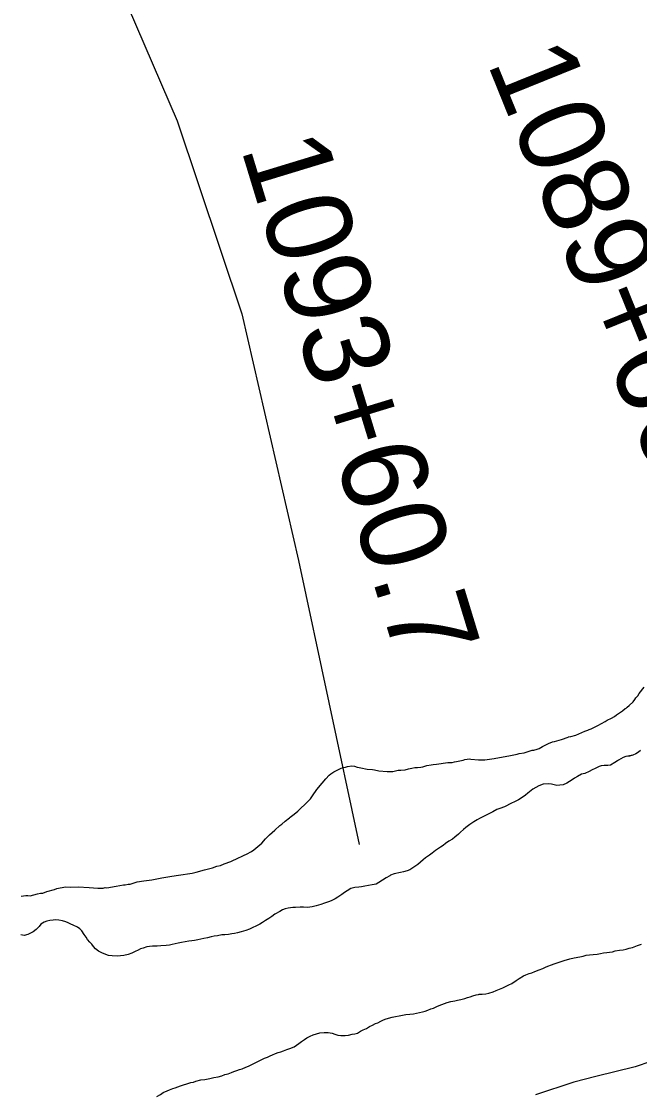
# Model space of a CAD drawing. Extents: x 3161514 to 3199414, y 831166 to 856601.
# Drawn here: x 3192339 to 3193061, y 838713 to 839966 of the extents above; entities that cross this region are included whole.
import ezdxf

# ---------------------------------------------------------------- set-up
doc = ezdxf.new("R2010")
doc.units = 0
for name, color, linetype in [('V-LEVE-TOET', 7, 'Continuous'), ('V-SITE-VEGE', 7, 'Continuous'), ('V-SURV-IDEN', 7, 'Continuous'), ('V-TOPO-SHOR', 7, 'Continuous')]:
    doc.layers.add(name, color=color, linetype=linetype)

msp = doc.modelspace()

# ---------------------------------------------------------------- linework, layer by layer
at = {"layer": 'V-LEVE-TOET'}
msp.add_lwpolyline([(3193110.6, 838764.1), (3193055.9, 838745.4), (3193010, 838733.9), (3192984.1, 838727.5), (3192939.2, 838712.5)], dxfattribs=at)
at = {"layer": 'V-SITE-VEGE'}
for p, q in [((3193060.5, 839181.2), (3193066.3, 839188.5)), ((3193048.6, 839167.1), (3193053.3, 839171.7)), ((3193053.3, 839171.7), (3193055.5, 839174.1)), ((3193055.5, 839174.1), (3193056.6, 839176.2)), ((3193056.6, 839176.2), (3193058.7, 839178.7)), ((3193058.7, 839178.7), (3193060.5, 839181.2)), ((3193033.9, 839156.3), (3193041.1, 839161.1)), ((3193041.1, 839161.1), (3193044, 839163.6)), ((3193044, 839163.6), (3193045.4, 839164.3)), ((3193045.4, 839164.3), (3193046.5, 839165.3)), ((3193046.5, 839165.3), (3193048.6, 839167.1)), ((3193012.1, 839143.7), (3193020.7, 839148.6)), ((3193020.7, 839148.6), (3193023.2, 839150)), ((3193023.2, 839150), (3193028.2, 839152.4)), ((3193028.2, 839152.4), (3193031.8, 839154.5)), ((3193031.8, 839154.5), (3193033.9, 839156.3)), ((3192986.3, 839132.7), (3192997, 839137.2)), ((3192997, 839137.2), (3193000.6, 839138.5)), ((3193000.6, 839138.5), (3193002.1, 839139.2)), ((3193002.1, 839139.2), (3193004.2, 839139.9)), ((3193004.2, 839139.9), (3193012.1, 839143.7)), ((3192947.4, 839119.3), (3192954.6, 839122.8)), ((3192954.6, 839122.8), (3192959.2, 839124.9)), ((3192959.2, 839124.9), (3192961.7, 839125.2)), ((3192961.7, 839125.2), (3192969.6, 839127.6)), ((3192969.6, 839127.6), (3192977.4, 839130.3)), ((3192977.4, 839130.3), (3192978.1, 839130.7)), ((3192978.1, 839130.7), (3192980.6, 839131)), ((3192980.6, 839131), (3192986.3, 839132.7)), ((3192891.1, 839105.5), (3192910.3, 839108.8)), ((3192910.3, 839108.8), (3192914.2, 839109.8)), ((3192914.2, 839109.8), (3192917.8, 839110.5)), ((3192917.8, 839110.5), (3192920.3, 839111.1)), ((3192920.3, 839111.1), (3192926, 839112.1)), ((3192926, 839112.1), (3192935.3, 839114.9)), ((3192935.3, 839114.9), (3192937.4, 839115.2)), ((3192937.4, 839115.2), (3192941.3, 839116.2)), ((3192941.3, 839116.2), (3192943.5, 839116.9)), ((3192943.5, 839116.9), (3192947.4, 839119.3)), ((3193053, 839109.2), (3193049.1, 839108.2)), ((3193056.5, 839110.6), (3193053, 839109.2)), ((3193059.5, 839112.9), (3193056.5, 839110.6)), ((3193062.1, 839114.6), (3193059.5, 839112.9)), ((3192720, 839095.9), (3192724.9, 839096.6)), ((3192724.9, 839096.6), (3192728.1, 839096.2)), ((3192728.1, 839096.2), (3192731.3, 839095.4)), ((3192807.8, 839095.5), (3192812.4, 839097.2)), ((3192812.4, 839097.2), (3192817.4, 839097.9)), ((3192817.4, 839097.9), (3192819.9, 839098.5)), ((3192819.9, 839098.5), (3192823.8, 839098.9)), ((3192823.8, 839098.9), (3192837, 839100.8)), ((3192837, 839100.8), (3192841.9, 839100.8)), ((3192841.9, 839100.8), (3192844.8, 839101.4)), ((3192844.8, 839101.4), (3192847.3, 839101.8)), ((3192847.3, 839101.8), (3192854.8, 839103.4)), ((3192854.8, 839103.4), (3192856.9, 839104.1)), ((3192856.9, 839104.1), (3192862.3, 839104.8)), ((3192862.3, 839104.8), (3192863.7, 839104.7)), ((3192863.7, 839104.7), (3192872.9, 839103.9)), ((3192872.9, 839103.9), (3192880.4, 839103.8)), ((3192880.4, 839103.8), (3192891.1, 839105.5)), ((3193013.6, 839096.1), (3193012.1, 839095.3)), ((3193015.9, 839096.7), (3193013.6, 839096.1)), ((3193019.4, 839097.2), (3193015.9, 839096.7)), ((3193023.8, 839097.3), (3193019.4, 839097.2)), ((3193027, 839097.7), (3193023.8, 839097.3)), ((3193032.2, 839100.5), (3193027, 839097.7)), ((3193035.1, 839102.7), (3193032.2, 839100.5)), ((3193036.4, 839103.5), (3193035.1, 839102.7)), ((3193041.6, 839106.5), (3193036.4, 839103.5)), ((3193044.8, 839107.6), (3193041.6, 839106.5)), ((3193049.1, 839108.2), (3193044.8, 839107.6)), ((3192694.5, 839081.7), (3192698.5, 839085.9)), ((3192698.5, 839085.9), (3192700.3, 839087.6)), ((3192700.3, 839087.6), (3192703.9, 839089.7)), ((3192703.9, 839089.7), (3192712.5, 839093.9)), ((3192712.5, 839093.9), (3192715, 839094.9)), ((3192715, 839094.9), (3192717.5, 839095.2)), ((3192717.5, 839095.2), (3192720, 839095.9)), ((3192731.3, 839095.4), (3192733.4, 839094.7)), ((3192733.4, 839094.7), (3192735.6, 839094.6)), ((3192735.6, 839094.6), (3192743, 839092.8)), ((3192743, 839092.8), (3192749.1, 839092.3)), ((3192749.1, 839092.3), (3192751.5, 839092)), ((3192751.5, 839092), (3192756.5, 839090.8)), ((3192756.5, 839090.8), (3192766.1, 839090.3)), ((3192766.1, 839090.3), (3192772.8, 839090.3)), ((3192772.8, 839090.3), (3192778.9, 839091.6)), ((3192778.9, 839091.6), (3192782.1, 839091.6)), ((3192782.1, 839091.6), (3192787.1, 839092.2)), ((3192787.1, 839092.2), (3192791, 839093.2)), ((3192791, 839093.2), (3192794.9, 839093.9)), ((3192794.9, 839093.9), (3192798.5, 839094.9)), ((3192798.5, 839094.9), (3192801.7, 839094.9)), ((3192801.7, 839094.9), (3192805.3, 839095.2)), ((3192805.3, 839095.2), (3192807.8, 839095.5)), ((3192988.4, 839084.5), (3192984.8, 839082.2)), ((3192993.1, 839086.9), (3192988.4, 839084.5)), ((3192996.8, 839088), (3192993.1, 839086.9)), ((3193001.9, 839090.2), (3192996.8, 839088)), ((3193005.5, 839092.1), (3193001.9, 839090.2)), ((3193009, 839093.7), (3193005.5, 839092.1)), ((3193012.1, 839095.3), (3193009, 839093.7)), ((3192684.1, 839069), (3192690.2, 839076.7)), ((3192690.2, 839076.7), (3192694.5, 839081.7)), ((3192943.1, 839073.6), (3192936.4, 839069.4)), ((3192948.4, 839075.2), (3192943.1, 839073.6)), ((3192954.6, 839075.6), (3192948.4, 839075.2)), ((3192958.1, 839075.4), (3192954.6, 839075.6)), ((3192964.1, 839073.8), (3192958.1, 839075.4)), ((3192967.7, 839074), (3192964.1, 839073.8)), ((3192971.5, 839074.6), (3192967.7, 839074)), ((3192976.1, 839076.5), (3192971.5, 839074.6)), ((3192979.2, 839078.6), (3192976.1, 839076.5)), ((3192982.2, 839080.6), (3192979.2, 839078.6)), ((3192984.8, 839082.2), (3192982.2, 839080.6)), ((3192676.5, 839058.4), (3192679, 839061.6)), ((3192679, 839061.6), (3192684.1, 839069)), ((3192924.8, 839060.4), (3192919.4, 839057.2)), ((3192927.6, 839062.5), (3192924.8, 839060.4)), ((3192930.6, 839064.9), (3192927.6, 839062.5)), ((3192936.4, 839069.4), (3192930.6, 839064.9)), ((3192661.7, 839043.7), (3192673.6, 839055.3)), ((3192673.6, 839055.3), (3192676.5, 839058.4)), ((3192897.8, 839047), (3192894.4, 839045.6)), ((3192903.1, 839048.9), (3192897.8, 839047)), ((3192911.5, 839053.1), (3192903.1, 839048.9)), ((3192914.8, 839054.7), (3192911.5, 839053.1)), ((3192919.4, 839057.2), (3192914.8, 839054.7)), ((3192647, 839032.1), (3192652, 839036)), ((3192652, 839036), (3192653.1, 839037)), ((3192653.1, 839037), (3192657.4, 839040.5)), ((3192657.4, 839040.5), (3192661.7, 839043.7)), ((3192871.2, 839033.8), (3192867.2, 839031.4)), ((3192874.1, 839035.2), (3192871.2, 839033.8)), ((3192879.6, 839037.9), (3192874.1, 839035.2)), ((3192884.7, 839040.7), (3192879.6, 839037.9)), ((3192889.4, 839043.2), (3192884.7, 839040.7)), ((3192894.4, 839045.6), (3192889.4, 839043.2)), ((3192628.6, 839016), (3192635.1, 839021.6)), ((3192635.1, 839021.6), (3192640.9, 839027.2)), ((3192640.9, 839027.2), (3192643, 839028.6)), ((3192643, 839028.6), (3192647, 839032.1)), ((3192855.5, 839022.5), (3192851.7, 839019.2)), ((3192858, 839024.6), (3192855.5, 839022.5)), ((3192862.7, 839028.2), (3192858, 839024.6)), ((3192867.2, 839031.4), (3192862.7, 839028.2)), ((3192620, 839006.5), (3192624.3, 839011.5)), ((3192624.3, 839011.5), (3192628.6, 839016)), ((3192838.3, 839008.7), (3192834.2, 839006.1)), ((3192842.4, 839011.1), (3192838.3, 839008.7)), ((3192845.2, 839013.4), (3192842.4, 839011.1)), ((3192849.5, 839016.9), (3192845.2, 839013.4)), ((3192851.7, 839019.2), (3192849.5, 839016.9)), ((3192602.1, 838993.6), (3192607.8, 838996.7)), ((3192607.8, 838996.7), (3192610.3, 838998.8)), ((3192610.3, 838998.8), (3192620, 839006.5)), ((3192822.8, 838997.8), (3192818.6, 838994.9)), ((3192828.5, 839001.8), (3192822.8, 838997.8)), ((3192831.4, 839003.9), (3192828.5, 839001.8)), ((3192834.2, 839006.1), (3192831.4, 839003.9)), ((3192576, 838982.2), (3192583.8, 838985)), ((3192583.8, 838985), (3192592.4, 838989.5)), ((3192592.4, 838989.5), (3192596, 838990.8)), ((3192596, 838990.8), (3192599.2, 838992.6)), ((3192599.2, 838992.6), (3192602.1, 838993.6)), ((3192805.1, 838984.3), (3192802, 838981.7)), ((3192808.2, 838986.8), (3192805.1, 838984.3)), ((3192810.9, 838989.3), (3192808.2, 838986.8)), ((3192815.5, 838992.6), (3192810.9, 838989.3)), ((3192818.6, 838994.9), (3192815.5, 838992.6)), ((3192522.5, 838969), (3192538.5, 838971.3)), ((3192538.5, 838971.3), (3192543.1, 838972.7)), ((3192543.1, 838972.7), (3192552.8, 838975.4)), ((3192552.8, 838975.4), (3192562.4, 838977.8)), ((3192562.4, 838977.8), (3192567.4, 838979.5)), ((3192567.4, 838979.5), (3192571.7, 838980.5)), ((3192571.7, 838980.5), (3192576, 838982.2)), ((3192781.7, 838972), (3192774.5, 838970.7)), ((3192785.3, 838972.9), (3192781.7, 838972)), ((3192789.6, 838974.3), (3192785.3, 838972.9)), ((3192792.7, 838975.4), (3192789.6, 838974.3)), ((3192796.3, 838977.5), (3192792.7, 838975.4)), ((3192802, 838981.7), (3192796.3, 838977.5)), ((3192460.1, 838957.7), (3192463.7, 838958.4)), ((3192463.7, 838958.4), (3192466.2, 838958.7)), ((3192466.2, 838958.7), (3192474.4, 838961.1)), ((3192474.4, 838961.1), (3192481.9, 838962.4)), ((3192481.9, 838962.4), (3192491.5, 838963.7)), ((3192491.5, 838963.7), (3192502.9, 838966.1)), ((3192502.9, 838966.1), (3192514.6, 838968.1)), ((3192514.6, 838968.1), (3192522.5, 838969)), ((3192753.2, 838958.7), (3192748.6, 838957.7)), ((3192756.5, 838960.7), (3192753.2, 838958.7)), ((3192760.7, 838963.1), (3192756.5, 838960.7)), ((3192764.9, 838966), (3192760.7, 838963.1)), ((3192769.1, 838968.4), (3192764.9, 838966)), ((3192770.2, 838969.2), (3192769.1, 838968.4)), ((3192774.5, 838970.7), (3192770.2, 838969.2)), ((3192349.4, 838944.9), (3192358, 838947.3)), ((3192358, 838947.3), (3192361.2, 838948)), ((3192361.2, 838948), (3192364, 838947.9)), ((3192364, 838947.9), (3192368.7, 838950)), ((3192368.7, 838950), (3192377.6, 838952.4)), ((3192377.6, 838952.4), (3192380.4, 838953.4)), ((3192380.4, 838953.4), (3192390.4, 838955.4)), ((3192390.4, 838955.4), (3192396.4, 838955)), ((3192396.4, 838955), (3192405.3, 838955.6)), ((3192405.3, 838955.6), (3192418.1, 838954.7)), ((3192418.1, 838954.7), (3192428.4, 838953.9)), ((3192428.4, 838953.9), (3192434.5, 838953.8)), ((3192434.5, 838953.8), (3192437, 838954.5)), ((3192437, 838954.5), (3192438.7, 838954.4)), ((3192438.7, 838954.4), (3192449.8, 838956.1)), ((3192449.8, 838956.1), (3192458.3, 838957.8)), ((3192458.3, 838957.8), (3192460.1, 838957.7)), ((3192713.2, 838946.5), (3192708.7, 838943.3)), ((3192716.5, 838948.7), (3192713.2, 838946.5)), ((3192719.4, 838950.7), (3192716.5, 838948.7)), ((3192723.9, 838953.4), (3192719.4, 838950.7)), ((3192728.5, 838954.6), (3192723.9, 838953.4)), ((3192733.2, 838955.1), (3192728.5, 838954.6)), ((3192736.4, 838955.5), (3192733.2, 838955.1)), ((3192740.1, 838956.3), (3192736.4, 838955.5)), ((3192744.2, 838957.1), (3192740.1, 838956.3)), ((3192748.6, 838957.7), (3192744.2, 838957.1)), ((3192338.7, 838944.7), (3192344.1, 838945.3)), ((3192344.1, 838945.3), (3192346.6, 838945.3)), ((3192346.6, 838945.3), (3192349.4, 838944.9)), ((3192688.6, 838934.7), (3192683.4, 838933.1)), ((3192692.9, 838936.3), (3192688.6, 838934.7)), ((3192697.7, 838937.9), (3192692.9, 838936.3)), ((3192700.8, 838939.1), (3192697.7, 838937.9)), ((3192705.3, 838941.4), (3192700.8, 838939.1)), ((3192708.7, 838943.3), (3192705.3, 838941.4)), ((3192631.5, 838920.7), (3192628.1, 838918.6)), ((3192635.2, 838923.4), (3192631.5, 838920.7)), ((3192640.8, 838926.6), (3192635.2, 838923.4)), ((3192644.1, 838928.4), (3192640.8, 838926.6)), ((3192647.2, 838929.7), (3192644.1, 838928.4)), ((3192650.5, 838930.6), (3192647.2, 838929.7)), ((3192655.9, 838931.4), (3192650.5, 838930.6)), ((3192659, 838931.3), (3192655.9, 838931.4)), ((3192664.4, 838931.6), (3192659, 838931.3)), ((3192668.5, 838931.7), (3192664.4, 838931.6)), ((3192673.1, 838931.5), (3192668.5, 838931.7)), ((3192678.6, 838931.9), (3192673.1, 838931.5)), ((3192683.4, 838933.1), (3192678.6, 838931.9)), ((3192359.9, 838909.3), (3192356.2, 838905.7)), ((3192361.9, 838911.7), (3192359.9, 838909.3)), ((3192365.5, 838914.1), (3192361.9, 838911.7)), ((3192368.6, 838915.4), (3192365.5, 838914.1)), ((3192372.2, 838916.2), (3192368.6, 838915.4)), ((3192376.1, 838916.4), (3192372.2, 838916.2)), ((3192379.4, 838916.9), (3192376.1, 838916.4)), ((3192382.9, 838916.5), (3192379.4, 838916.9)), ((3192387.1, 838915.8), (3192382.9, 838916.5)), ((3192391, 838914.6), (3192387.1, 838915.8)), ((3192393.8, 838913.4), (3192391, 838914.6)), ((3192396.7, 838911.9), (3192393.8, 838913.4)), ((3192399.6, 838910.7), (3192396.7, 838911.9)), ((3192404.5, 838908.4), (3192399.6, 838910.7)), ((3192407.4, 838906.4), (3192404.5, 838908.4)), ((3192613.7, 838910), (3192608.5, 838907.4)), ((3192617.4, 838911.9), (3192613.7, 838910)), ((3192620.5, 838913.7), (3192617.4, 838911.9)), ((3192624.3, 838916.1), (3192620.5, 838913.7)), ((3192628.1, 838918.6), (3192624.3, 838916.1)), ((3192342.2, 838898.5), (3192338.5, 838899.2)), ((3192346.6, 838899.6), (3192342.2, 838898.5)), ((3192349.8, 838901.2), (3192346.6, 838899.6)), ((3192352.9, 838903), (3192349.8, 838901.2)), ((3192356.2, 838905.7), (3192352.9, 838903)), ((3192409.5, 838903.9), (3192407.4, 838906.4)), ((3192412.4, 838899.8), (3192409.5, 838903.9)), ((3192414.7, 838896.8), (3192412.4, 838899.8)), ((3192416.3, 838893.8), (3192414.7, 838896.8)), ((3192556.3, 838896), (3192552, 838895.1)), ((3192560.6, 838896.9), (3192556.3, 838896)), ((3192564.3, 838897.7), (3192560.6, 838896.9)), ((3192568, 838898.3), (3192564.3, 838897.7)), ((3192573.2, 838899.4), (3192568, 838898.3)), ((3192576.8, 838899.3), (3192573.2, 838899.4)), ((3192580.9, 838899.6), (3192576.8, 838899.3)), ((3192584.8, 838900.5), (3192580.9, 838899.6)), ((3192587.9, 838901.1), (3192584.8, 838900.5)), ((3192591.6, 838901.7), (3192587.9, 838901.1)), ((3192595.8, 838902.8), (3192591.6, 838901.7)), ((3192601.1, 838904.4), (3192595.8, 838902.8)), ((3192605.5, 838906.2), (3192601.1, 838904.4)), ((3192608.5, 838907.4), (3192605.5, 838906.2)), ((3192419, 838891), (3192416.3, 838893.8)), ((3192421.3, 838888.5), (3192419, 838891)), ((3192423.4, 838885.7), (3192421.3, 838888.5)), ((3192425.6, 838882.9), (3192423.4, 838885.7)), ((3192481.2, 838884), (3192478.1, 838882.9)), ((3192485.5, 838885.3), (3192481.2, 838884)), ((3192488.8, 838885.6), (3192485.5, 838885.3)), ((3192492.2, 838886), (3192488.8, 838885.6)), ((3192497.6, 838886.3), (3192492.2, 838886)), ((3192501.9, 838886.4), (3192497.6, 838886.3)), ((3192508.1, 838886.9), (3192501.9, 838886.4)), ((3192512, 838887.5), (3192508.1, 838886.9)), ((3192515, 838888.2), (3192512, 838887.5)), ((3192522.2, 838889.5), (3192515, 838888.2)), ((3192526, 838890.3), (3192522.2, 838889.5)), ((3192530.2, 838891.1), (3192526, 838890.3)), ((3192534.5, 838891.8), (3192530.2, 838891.1)), ((3192538.1, 838892.5), (3192534.5, 838891.8)), ((3192541.2, 838892.9), (3192538.1, 838892.5)), ((3192545, 838893.7), (3192541.2, 838892.9)), ((3192552, 838895.1), (3192545, 838893.7)), ((3192429, 838880.3), (3192425.6, 838882.9)), ((3192432.9, 838878.4), (3192429, 838880.3)), ((3192437.8, 838876.4), (3192432.9, 838878.4)), ((3192440.9, 838875.4), (3192437.8, 838876.4)), ((3192445, 838874.7), (3192440.9, 838875.4)), ((3192451.3, 838874.3), (3192445, 838874.7)), ((3192454.8, 838874.7), (3192451.3, 838874.3)), ((3192458.7, 838875.3), (3192454.8, 838874.7)), ((3192463.8, 838876.5), (3192458.7, 838875.3)), ((3192467.9, 838878.1), (3192463.8, 838876.5)), ((3192472, 838879.9), (3192467.9, 838878.1)), ((3192475.3, 838881.5), (3192472, 838879.9)), ((3192478.1, 838882.9), (3192475.3, 838881.5))]:
    msp.add_line(p, q, dxfattribs=at)
at = {"layer": 'V-TOPO-SHOR'}
for points in [[(3192339.6, 840151.2), (3192463.6, 839983), (3192521.1, 839850.2), (3192596.3, 839624.5), (3192662.7, 839336.7), (3192733.6, 839004.8)], [(3193062.1, 839114.6), (3193059.5, 839112.9), (3193056.5, 839110.6), (3193053, 839109.2), (3193049.1, 839108.3), (3193044.8, 839107.7), (3193041.6, 839106.5), (3193036.4, 839103.5), (3193035.1, 839102.7), (3193032.2, 839100.5), (3193027, 839097.7), (3193023.8, 839097.3), (3193019.4, 839097.2), (3193015.9, 839096.7), (3193013.6, 839096.1), (3193012.1, 839095.3), (3193009, 839093.7), (3193005.5, 839092.1), (3193001.9, 839090.2), (3192996.8, 839088), (3192993.1, 839086.9), (3192988.4, 839084.5), (3192984.8, 839082.2), (3192982.2, 839080.6), (3192979.2, 839078.6), (3192976.1, 839076.5), (3192971.5, 839074.6), (3192967.7, 839074), (3192964.1, 839073.8), (3192958.1, 839075.4), (3192954.6, 839075.6), (3192948.4, 839075.2), (3192943.1, 839073.6), (3192936.4, 839069.4), (3192930.6, 839064.9), (3192927.6, 839062.5), (3192924.8, 839060.4), (3192919.4, 839057.2), (3192914.8, 839054.7), (3192911.5, 839053.1), (3192903.1, 839048.9), (3192897.8, 839047), (3192894.4, 839045.6), (3192889.4, 839043.2), (3192884.7, 839040.7), (3192879.6, 839037.9), (3192874.1, 839035.2), (3192871.2, 839033.8), (3192867.2, 839031.4), (3192862.7, 839028.2), (3192858, 839024.6), (3192855.5, 839022.5), (3192851.7, 839019.2), (3192849.5, 839016.9), (3192845.2, 839013.4), (3192842.4, 839011.1), (3192838.3, 839008.7), (3192834.2, 839006.1), (3192831.4, 839003.9), (3192828.5, 839001.8), (3192822.8, 838997.8), (3192818.6, 838994.9), (3192815.5, 838992.6), (3192810.9, 838989.3), (3192808.2, 838986.8), (3192805.1, 838984.3), (3192802, 838981.7), (3192796.3, 838977.5), (3192792.7, 838975.4), (3192789.6, 838974.3), (3192785.3, 838972.9), (3192781.7, 838972), (3192774.5, 838970.7), (3192770.2, 838969.2), (3192769.1, 838968.4), (3192764.9, 838966), (3192760.7, 838963.1), (3192756.5, 838960.7), (3192753.2, 838958.7), (3192748.6, 838957.7), (3192744.2, 838957.1), (3192740.1, 838956.3), (3192736.4, 838955.5), (3192733.2, 838955.1)], [(3192733.2, 838955.1), (3192728.5, 838954.6), (3192723.9, 838953.4), (3192719.4, 838950.7), (3192716.5, 838948.7), (3192713.2, 838946.5), (3192708.7, 838943.3), (3192705.3, 838941.4), (3192700.8, 838939.1), (3192697.7, 838937.9), (3192692.9, 838936.3), (3192688.6, 838934.7), (3192683.4, 838933.1), (3192678.6, 838931.9), (3192673.1, 838931.5), (3192668.5, 838931.7), (3192664.4, 838931.6), (3192659, 838931.3), (3192655.9, 838931.4), (3192650.5, 838930.6), (3192647.2, 838929.7), (3192644.1, 838928.4), (3192640.8, 838926.6), (3192635.2, 838923.4), (3192631.5, 838920.7), (3192628.1, 838918.6), (3192624.3, 838916.1), (3192620.5, 838913.6), (3192617.4, 838911.9), (3192613.7, 838910), (3192608.5, 838907.4), (3192605.5, 838906.2), (3192601.1, 838904.4), (3192595.8, 838902.8), (3192591.6, 838901.7), (3192587.9, 838901.1), (3192584.8, 838900.5), (3192580.9, 838899.6), (3192576.8, 838899.3), (3192573.2, 838899.4), (3192568, 838898.3), (3192564.3, 838897.7), (3192560.6, 838896.9), (3192556.3, 838896), (3192552, 838895.1), (3192545, 838893.7), (3192541.2, 838892.9), (3192538.1, 838892.4), (3192534.5, 838891.8), (3192530.2, 838891.1), (3192526, 838890.3), (3192522.2, 838889.5), (3192515, 838888.2), (3192512, 838887.5), (3192508.1, 838886.9), (3192501.9, 838886.4), (3192497.6, 838886.3), (3192492.2, 838886), (3192488.8, 838885.6), (3192485.5, 838885.3), (3192481.2, 838884), (3192478.1, 838882.9), (3192475.3, 838881.5), (3192472, 838879.9), (3192467.9, 838878.1), (3192463.8, 838876.5), (3192458.7, 838875.3), (3192454.8, 838874.7), (3192451.3, 838874.3), (3192445, 838874.7), (3192440.9, 838875.4), (3192437.8, 838876.4), (3192432.9, 838878.4), (3192429, 838880.3), (3192425.6, 838882.9), (3192423.4, 838885.7), (3192421.3, 838888.5), (3192419, 838891), (3192416.3, 838893.8), (3192414.7, 838896.8), (3192412.4, 838899.8), (3192409.5, 838903.9), (3192407.4, 838906.4), (3192404.5, 838908.4), (3192399.6, 838910.7), (3192396.7, 838911.9), (3192393.8, 838913.4), (3192391, 838914.6), (3192387.1, 838915.8), (3192382.9, 838916.5), (3192379.4, 838916.9), (3192376.1, 838916.4), (3192372.2, 838916.2), (3192368.6, 838915.4), (3192365.5, 838914.1), (3192361.9, 838911.7), (3192359.9, 838909.3), (3192356.2, 838905.7), (3192352.9, 838903), (3192349.8, 838901.2), (3192346.6, 838899.6)], [(3192346.6, 838899.6), (3192342.2, 838898.5), (3192338.5, 838899.2)], [(3192968.3, 838867.8), (3192972.8, 838869.4), (3192979.3, 838871.5), (3192984.6, 838872.4), (3192991, 838873.6), (3192995.1, 838874.5), (3192998.4, 838875.5), (3193002.6, 838876.1), (3193006.7, 838876.3), (3193011.3, 838876.9), (3193015.2, 838877.5), (3193018.9, 838878.2), (3193022.5, 838878.6), (3193025.6, 838879), (3193028.9, 838879.5), (3193029.3, 838879.7), (3193032.5, 838880.8), (3193037.5, 838881.4), (3193041.8, 838882), (3193045.4, 838882.7), (3193048.7, 838883.7), (3193052.5, 838884.6), (3193058.6, 838886.8), (3193063.3, 838888.4)], [(3192596.7, 838743), (3192601, 838744.8), (3192604.1, 838745.9), (3192607.4, 838747.5), (3192612.7, 838750.2), (3192615.8, 838751.9), (3192619.8, 838753.7), (3192623.1, 838755.3), (3192626.3, 838756.5), (3192629.5, 838758), (3192632.3, 838759.2), (3192635.9, 838760.7), (3192639, 838761.9), (3192642, 838762.9), (3192645.3, 838764.1), (3192649, 838765.6), (3192652.5, 838766.5), (3192657.6, 838768.7), (3192660.4, 838770.7), (3192663.2, 838772.6), (3192666.3, 838774.8), (3192669.5, 838777.1), (3192672.4, 838779), (3192676.2, 838780.9), (3192679.8, 838782.7), (3192683.6, 838783.9), (3192687.7, 838784.9), (3192692.6, 838785.5), (3192697.1, 838785.2), (3192702, 838784.4), (3192705, 838783.3), (3192708.5, 838782.3), (3192712.1, 838781.8), (3192717.1, 838782), (3192721.2, 838782.3), (3192725.2, 838783.3), (3192728.4, 838783.9), (3192731.6, 838784.6), (3192735, 838786.9), (3192738.2, 838788.3), (3192741.9, 838790.1), (3192745.4, 838792.2), (3192748.9, 838793.9), (3192752.5, 838795.7), (3192755.3, 838796.8), (3192758.6, 838798.4), (3192761.9, 838800), (3192765, 838801.2), (3192772, 838803.4), (3192775.8, 838804), (3192780.2, 838804.6), (3192787.9, 838806.2), (3192792.5, 838806.9), (3192797, 838807.2), (3192800.4, 838808), (3192803.8, 838808.6), (3192807.3, 838809.5), (3192810.4, 838810.3), (3192813.7, 838811.4), (3192817.3, 838812.8), (3192820.4, 838813.9), (3192824.2, 838815.5), (3192827, 838817), (3192830, 838818.2), (3192836.1, 838820.4), (3192840.5, 838821.5), (3192845.1, 838822.3), (3192848.4, 838823.2), (3192852.3, 838824), (3192856.7, 838824.9), (3192859.8, 838826.2), (3192863, 838827), (3192866.3, 838828.1), (3192870, 838829.2), (3192872.8, 838829.8), (3192873.5, 838829.9), (3192877.1, 838830.1), (3192881.2, 838830.3), (3192884.8, 838831.3), (3192890, 838833), (3192893.3, 838834.4), (3192897.3, 838836), (3192901.2, 838837.6), (3192904.5, 838838.9), (3192908.1, 838840.8), (3192911.7, 838842.5), (3192917, 838845.9), (3192920.3, 838848.3), (3192925.3, 838851.5), (3192928.1, 838852.8), (3192931.9, 838854.1), (3192935.1, 838855), (3192938.6, 838856.4), (3192943.5, 838858.5), (3192948.1, 838860.2), (3192950.9, 838861.5), (3192953.9, 838862.9), (3192958, 838864.5), (3192961.3, 838865.6), (3192964.7, 838866.6), (3192968.3, 838867.8)], [(3192497.2, 838710.6), (3192501.6, 838713.1), (3192504.8, 838715.1), (3192509.2, 838717.3), (3192512.2, 838718.4), (3192515.8, 838719.8), (3192518.7, 838720.8), (3192521.7, 838721.9), (3192524.7, 838723), (3192528.3, 838724.3), (3192532.2, 838725.3), (3192536.8, 838726.8), (3192540.1, 838727.5), (3192542.9, 838728.6), (3192548.6, 838729.9), (3192553.4, 838730.6), (3192559.1, 838731.5), (3192563.7, 838732.6), (3192569, 838733.7), (3192573.1, 838734.8), (3192576.7, 838736.1), (3192580.6, 838737.2), (3192584.4, 838738.6), (3192587.2, 838739.9), (3192590.7, 838741.1), (3192593.8, 838742.1), (3192596.7, 838743)]]:
    msp.add_lwpolyline(points, dxfattribs=at)

# ---------------------------------------------------------------- texts
at = {"layer": 'V-SURV-IDEN'}
for s, rotation, p in [('1089+66.1', 292.0119, (3192882.3, 839918.4)), ('1093+60.7', 286.9606, (3192595, 839818.4))]:
    msp.add_text(s, height=100, rotation=rotation, dxfattribs=at).set_placement(p)

doc.saveas('drawing.dxf')
